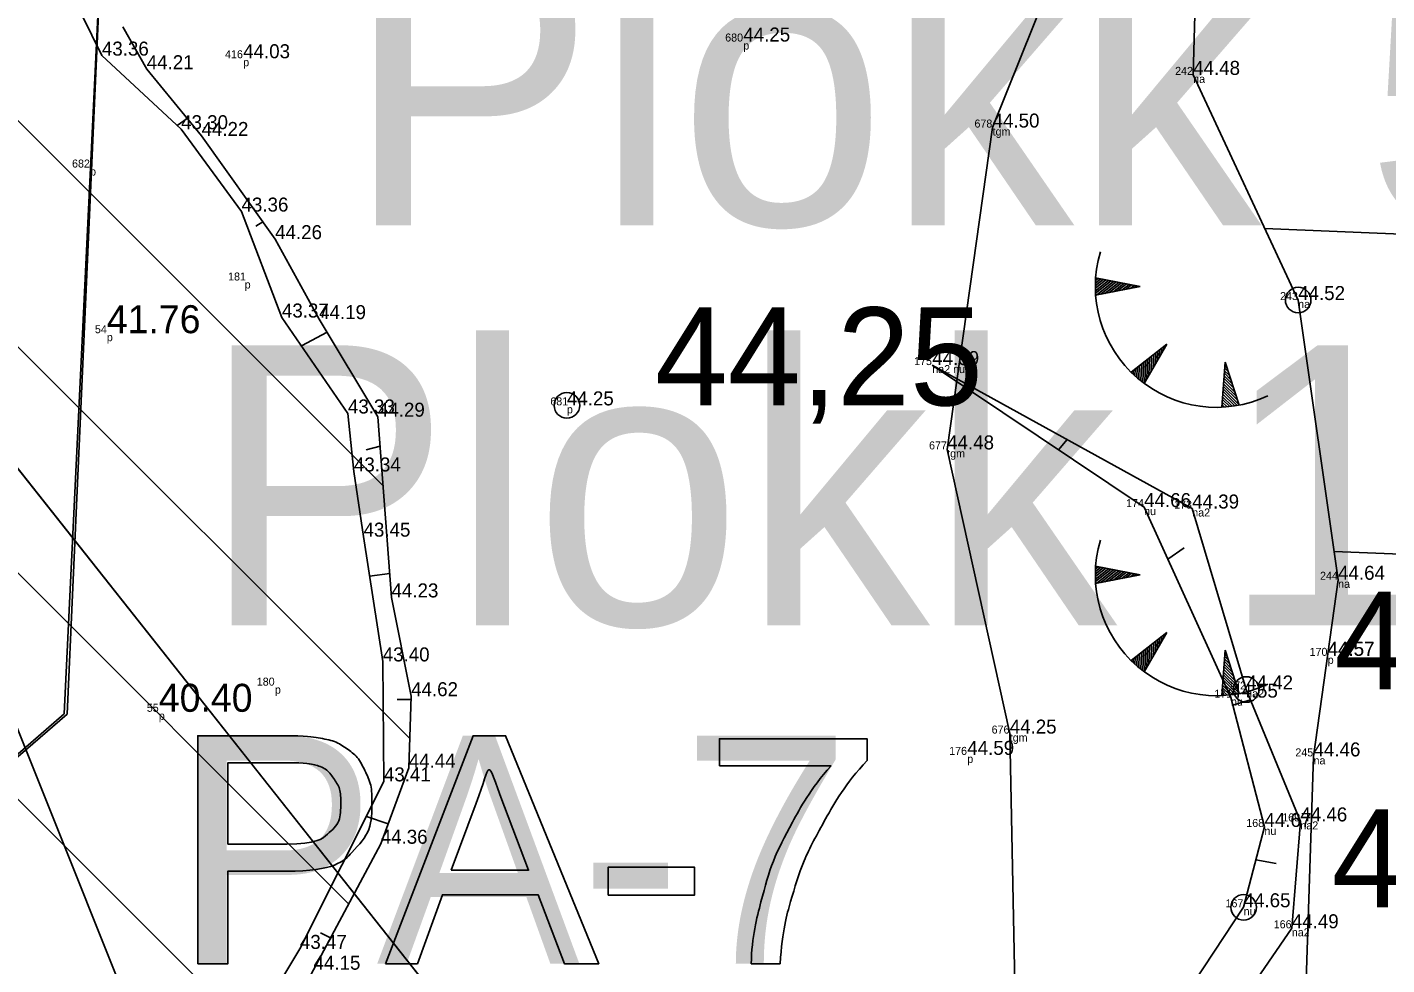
# Model space of a CAD drawing. Extents: x 700746 to 706058, y 6570320 to 6580460.
# Drawn here: x 703078.69 to 703112.68, y 6577290.45 to 6577313.9 of the extents above; entities that cross this region are included whole.
import ezdxf

# ---------------------------------------------------------------- set-up
doc = ezdxf.new("R2010")
doc.units = 0
for name, color, linetype in [('GEOLPUNKT', 7, 'Continuous'), ('Kaevandatud ala', 7, 'Continuous'), ('kataster', 7, 'Continuous'), ('KORGUS-EH2000', 7, 'Continuous'), ('Lõige', 7, 'Continuous'), ('MOOTKOOD', 7, 'Continuous'), ('MOOTKORG-EH2000', 7, 'Continuous'), ('MOOTNR', 7, 'Continuous'), ('Plokid', 7, 'Continuous'), ('RELJEEF', 7, 'Continuous'), ('vahekiht', 7, 'Continuous'), ('VEEKOGU', 7, 'Continuous'), ('VWX2_MV_PLOKK', 7, 'Continuous')]:
    doc.layers.add(name, color=color, linetype=linetype)

msp = doc.modelspace()

# ---------------------------------------------------------------- linework, layer by layer
at = {"layer": 'GEOLPUNKT'}
for points in [[(703082.955, 6577290.48), (703082.955, 6577296.18), (703085.106, 6577296.18)], [(703087.646, 6577290.48), (703089.837, 6577296.18), (703090.653, 6577296.18), (703092.981, 6577290.48), (703092.122, 6577290.48), (703091.462, 6577292.204), (703089.071, 6577292.204), (703088.446, 6577290.48), (703087.646, 6577290.48)], [(703095.997, 6577295.432), (703095.997, 6577296.106), (703099.686, 6577296.106), (703099.686, 6577295.561)], [(703085.169, 6577295.506), (703083.711, 6577295.506), (703083.711, 6577293.469)], [(703098.786, 6577295.432), (703095.997, 6577295.432)], [(703089.919, 6577294.491), (703089.289, 6577292.817)], [(703089.289, 6577292.817), (703091.225, 6577292.817), (703090.627, 6577294.4)], [(703083.711, 6577293.469), (703085.185, 6577293.469)], [(703085.173, 6577292.795), (703083.711, 6577292.795), (703083.711, 6577290.48), (703082.955, 6577290.48)], [(703093.217, 6577292.191), (703093.217, 6577292.895), (703095.371, 6577292.895), (703095.371, 6577292.191), (703093.217, 6577292.191)], [(703097.513, 6577290.48), (703096.792, 6577290.48)]]:
    msp.add_lwpolyline(points, dxfattribs=at)
for points in [[(703085.106, 6577296.18), (703085.674, 6577296.18), (703085.974, 6577296.125), (703086.394, 6577296.055), (703086.678, 6577295.859), (703086.962, 6577295.662), (703087.135, 6577295.308), (703087.308, 6577294.954), (703087.308, 6577294.53), (703087.308, 6577293.803), (703086.845, 6577293.299), (703086.382, 6577292.795), (703085.173, 6577292.795)], [(703085.185, 6577293.469), (703085.916, 6577293.469), (703086.223, 6577293.741), (703086.53, 6577294.013), (703086.53, 6577294.507), (703086.53, 6577294.865), (703086.35, 6577295.119), (703086.169, 6577295.374), (703085.873, 6577295.456), (703085.683, 6577295.506), (703085.169, 6577295.506)], [(703096.792, 6577290.48), (703096.804, 6577291.152), (703097.056, 6577292.105), (703097.309, 6577293.057), (703097.781, 6577293.942), (703098.254, 6577294.826), (703098.786, 6577295.432)], [(703099.686, 6577295.561), (703099.142, 6577294.982), (703098.607, 6577294.021), (703098.073, 6577293.061), (703097.781, 6577292.046), (703097.572, 6577291.331), (703097.513, 6577290.48)], [(703090.627, 6577294.4), (703090.359, 6577295.121), (703090.225, 6577295.58), (703090.113, 6577295.033), (703089.919, 6577294.491)]]:
    msp.add_open_spline(points, degree=3, dxfattribs=at)
at = {"layer": 'Kaevandatud ala'}
for p, q in [((703024.691, 6577348.358), (703084.749, 6577288.3)), ((703030.536, 6577348.169), (703086.728, 6577291.977)), ((703037.652, 6577346.71), (703088.254, 6577296.108)), ((703043.647, 6577346.372), (703087.59, 6577302.429))]:
    msp.add_line(p, q, dxfattribs=at)
msp.add_lwpolyline([(703090.61, 6577259.52), (703089.88, 6577263.29), (703089.07, 6577268.44), (703089.45, 6577270.06), (703089.99, 6577271.64), (703093.32, 6577276.54), (703093.46, 6577278.42), (703093.1, 6577280.2), (703091.99, 6577281.75), (703090.08, 6577283.49), (703086.37, 6577285.67), (703084.57, 6577287.97), (703085.85, 6577290.33), (703087.53, 6577293.48), (703088.23, 6577295.38), (703088.29, 6577297.17), (703087.8, 6577299.64), (703087.46, 6577304.16), (703085.99, 6577306.6), (703084.89, 6577308.6), (703083.05, 6577311.18), (703081.68, 6577312.85), (703081.08, 6577313.91)], dxfattribs=at)
at = {"layer": 'kataster'}
msp.add_lwpolyline([(702859.8, 6577465.72), (703125.43, 6577441.71), (703167.04, 6577172.32), (703141.54, 6577201.64), (703129.16, 6577218.59), (703119.31, 6577233.95), (703096.08, 6577280.59), (703057.1, 6577329.85), (703041.25, 6577339.7), (703019.19, 6577342.06), (703005.04, 6577344.66), (702961.68, 6577364.05), (702944.77, 6577367.92), (702900.72, 6577367.74), (702878.06, 6577370.59), (702863.2, 6577375.41), (702862.38, 6577440.12)], close=True, dxfattribs=at)
msp.add_lwpolyline([(702754.28, 6577347.92), (702820.1, 6577376.69), (702831.19, 6577380.43), (702839.86, 6577381.59), (702851.4, 6577379.23), (702863.2, 6577375.41), (702878.06, 6577370.59), (702900.72, 6577367.74), (702944.77, 6577367.92), (702961.68, 6577364.05), (703005.04, 6577344.66), (703019.19, 6577342.06), (703041.25, 6577339.7), (703057.1, 6577329.85), (703096.08, 6577280.59), (703119.31, 6577233.95), (703129.16, 6577218.59), (703141.54, 6577201.64), (703167.04, 6577172.32), (703168.73, 6577170.37), (703277.36, 6577072.83), (703231.53, 6577106.55), (703089.87, 6577211.79), (702713.81, 6577334.91)], dxfattribs=at)
at = {"layer": 'KORGUS-EH2000'}
for centre in [(703110.465, 6577307.077), (703092.184, 6577304.443), (703109.165, 6577297.338), (703109.101, 6577291.891)]:
    msp.add_circle(centre, 0.32, dxfattribs=at)
at = {"layer": 'Lõige'}
msp.add_lwpolyline([(703070.672, 6577165.983), (703074.081, 6577220.567), (703082.822, 6577285.406), (703068.681, 6577320.797), (703082.772, 6577387.952), (703057.768, 6577440.12), (703054.894, 6577468.198)], dxfattribs=at)
at = {"layer": 'Plokid'}
msp.add_lwpolyline([(703032.69, 6577331.974), (703080.686, 6577318.9), (703079.693, 6577296.722), (703062.646, 6577281.992), (703040.138, 6577289.109), (703025.904, 6577326.844)], close=True, dxfattribs=at)
at = {"layer": 'RELJEEF'}
for p, q in [((703082.692, 6577311.616), (703082.442, 6577311.441)), ((703084.407, 6577308.921), (703084.58, 6577309.034)), ((703128.005, 6577308.105), (703109.63, 6577308.869)), ((703105.394, 6577307.499), (703105.528, 6577307.606)), ((703105.397, 6577307.565), (703105.463, 6577307.619)), ((703106.514, 6577307.416), (703105.401, 6577307.631)), ((703105.393, 6577307.435), (703105.592, 6577307.594)), ((703105.394, 6577307.371), (703105.657, 6577307.581)), ((703105.395, 6577307.308), (703105.721, 6577307.569)), ((703105.398, 6577307.246), (703105.786, 6577307.556)), ((703106.514, 6577307.416), (703105.402, 6577307.197)), ((703105.422, 6577307.201), (703105.85, 6577307.544)), ((703105.528, 6577307.222), (703105.915, 6577307.531)), ((703105.634, 6577307.243), (703105.979, 6577307.519)), ((703105.74, 6577307.264), (703106.044, 6577307.507)), ((703105.846, 6577307.285), (703106.108, 6577307.494)), ((703105.952, 6577307.305), (703106.172, 6577307.482)), ((703106.058, 6577307.326), (703106.237, 6577307.469)), ((703106.164, 6577307.347), (703106.301, 6577307.457)), ((703106.27, 6577307.368), (703106.366, 6577307.444)), ((703106.376, 6577307.389), (703106.43, 6577307.432)), ((703086.188, 6577306.271), (703085.545, 6577305.934)), ((703107.178, 6577305.975), (703106.289, 6577305.271)), ((703107.178, 6577305.975), (703106.618, 6577304.99)), ((703107.109, 6577305.854), (703107.111, 6577305.922)), ((703106.682, 6577305.102), (703106.699, 6577305.596)), ((703106.735, 6577305.196), (703106.751, 6577305.637)), ((703106.789, 6577305.29), (703106.802, 6577305.678)), ((703106.842, 6577305.384), (703106.854, 6577305.719)), ((703106.895, 6577305.478), (703106.905, 6577305.759)), ((703106.949, 6577305.572), (703106.957, 6577305.8)), ((703107.002, 6577305.666), (703107.008, 6577305.841)), ((703107.055, 6577305.76), (703107.059, 6577305.882)), ((703101.318, 6577305.451), (703101.318, 6577305.451)), ((703106.336, 6577305.226), (703106.339, 6577305.311)), ((703106.384, 6577305.181), (703106.39, 6577305.352)), ((703106.433, 6577305.138), (703106.442, 6577305.393)), ((703106.482, 6577305.097), (703106.493, 6577305.433)), ((703106.53, 6577305.057), (703106.545, 6577305.474)), ((703106.579, 6577305.019), (703106.596, 6577305.515)), ((703106.629, 6577305.008), (703106.648, 6577305.556)), ((703108.642, 6577305.527), (703108.557, 6577304.397)), ((703108.784, 6577305.085), (703108.621, 6577305.246)), ((703108.751, 6577305.188), (703108.626, 6577305.311)), ((703108.718, 6577305.291), (703108.631, 6577305.377)), ((703108.685, 6577305.394), (703108.636, 6577305.442)), ((703108.642, 6577305.527), (703108.988, 6577304.448)), ((703108.948, 6577304.571), (703108.597, 6577304.919)), ((703108.915, 6577304.674), (703108.601, 6577304.984)), ((703108.883, 6577304.777), (703108.606, 6577305.05)), ((703108.85, 6577304.879), (703108.611, 6577305.115)), ((703108.817, 6577304.982), (703108.616, 6577305.181)), ((703108.753, 6577304.412), (703108.572, 6577304.591)), ((703108.816, 6577304.42), (703108.577, 6577304.657)), ((703108.878, 6577304.429), (703108.582, 6577304.722)), ((703108.939, 6577304.439), (703108.587, 6577304.788)), ((703108.981, 6577304.468), (703108.592, 6577304.853)), ((703108.623, 6577304.4), (703108.562, 6577304.46)), ((703108.689, 6577304.406), (703108.567, 6577304.526)), ((703104.477, 6577303.332), (703104.689, 6577303.59)), ((703087.164, 6577303.335), (703087.515, 6577303.426)), ((703107.615, 6577300.882), (703107.206, 6577300.6)), ((703127.533, 6577300.117), (703111.362, 6577300.79)), ((703087.755, 6577300.235), (703087.252, 6577300.174)), ((703105.393, 6577300.224), (703105.592, 6577300.383)), ((703105.394, 6577300.289), (703105.528, 6577300.396)), ((703105.394, 6577300.16), (703105.657, 6577300.371)), ((703105.395, 6577300.098), (703105.721, 6577300.358)), ((703105.397, 6577300.355), (703105.463, 6577300.408)), ((703105.398, 6577300.036), (703105.786, 6577300.346)), ((703106.514, 6577300.205), (703105.401, 6577300.42)), ((703106.514, 6577300.205), (703105.402, 6577299.987)), ((703105.422, 6577299.991), (703105.85, 6577300.333)), ((703105.528, 6577300.012), (703105.915, 6577300.321)), ((703105.634, 6577300.033), (703105.979, 6577300.309)), ((703105.74, 6577300.053), (703106.044, 6577300.296)), ((703105.846, 6577300.074), (703106.108, 6577300.284)), ((703105.952, 6577300.095), (703106.172, 6577300.271)), ((703106.058, 6577300.116), (703106.237, 6577300.259)), ((703106.164, 6577300.137), (703106.301, 6577300.246)), ((703106.27, 6577300.157), (703106.366, 6577300.234)), ((703106.376, 6577300.178), (703106.43, 6577300.221)), ((703107.178, 6577298.765), (703106.289, 6577298.061)), ((703107.178, 6577298.765), (703106.618, 6577297.779)), ((703106.789, 6577298.079), (703106.802, 6577298.467)), ((703106.842, 6577298.173), (703106.854, 6577298.508)), ((703106.895, 6577298.267), (703106.905, 6577298.549)), ((703106.949, 6577298.361), (703106.957, 6577298.59)), ((703107.002, 6577298.455), (703107.008, 6577298.63)), ((703107.055, 6577298.549), (703107.059, 6577298.671)), ((703107.109, 6577298.643), (703107.111, 6577298.712)), ((703106.336, 6577298.015), (703106.339, 6577298.101)), ((703106.384, 6577297.971), (703106.39, 6577298.141)), ((703106.433, 6577297.928), (703106.442, 6577298.182)), ((703106.482, 6577297.886), (703106.493, 6577298.223)), ((703106.53, 6577297.847), (703106.545, 6577298.264)), ((703106.579, 6577297.809), (703106.596, 6577298.304)), ((703106.629, 6577297.797), (703106.648, 6577298.345)), ((703106.682, 6577297.891), (703106.699, 6577298.386)), ((703106.735, 6577297.985), (703106.751, 6577298.427)), ((703108.642, 6577298.317), (703108.557, 6577297.186)), ((703108.751, 6577297.978), (703108.626, 6577298.101)), ((703108.718, 6577298.081), (703108.631, 6577298.166)), ((703108.685, 6577298.183), (703108.636, 6577298.232)), ((703108.642, 6577298.317), (703108.988, 6577297.237)), ((703108.915, 6577297.463), (703108.601, 6577297.774)), ((703108.883, 6577297.566), (703108.606, 6577297.839)), ((703108.85, 6577297.669), (703108.611, 6577297.905)), ((703108.817, 6577297.772), (703108.616, 6577297.97)), ((703108.784, 6577297.875), (703108.621, 6577298.036)), ((703108.816, 6577297.21), (703108.577, 6577297.446)), ((703108.878, 6577297.218), (703108.582, 6577297.512)), ((703108.939, 6577297.228), (703108.587, 6577297.577)), ((703108.981, 6577297.257), (703108.592, 6577297.643)), ((703108.948, 6577297.36), (703108.597, 6577297.708)), ((703087.938, 6577297.088), (703088.287, 6577297.085)), ((703108.623, 6577297.19), (703108.562, 6577297.25)), ((703108.689, 6577297.195), (703108.567, 6577297.315)), ((703108.753, 6577297.202), (703108.572, 6577297.381)), ((703108.833, 6577296.949), (703109.272, 6577297.077)), ((703087.714, 6577293.978), (703087.17, 6577294.161)), ((703109.918, 6577292.99), (703109.408, 6577293.076)), ((703086.026, 6577291.255), (703086.274, 6577291.125))]:
    msp.add_line(p, q, dxfattribs=at)
for points in [[(703092.445, 6577387.24), (703093.477, 6577385.448), (703095.779, 6577380.536), (703098.739, 6577372.442), (703099.733, 6577362.891), (703101.23, 6577353.539), (703104.296, 6577342.671), (703105.36, 6577335.869), (703104.586, 6577334.432), (703105.253, 6577327.903), (703106.289, 6577321.107), (703107.882, 6577314.199), (703107.84, 6577312.708), (703110.465, 6577307.077), (703111.463, 6577300.081), (703110.849, 6577295.664), (703110.665, 6577290.063), (703111.234, 6577285.751), (703109.879, 6577282.204), (703107.79, 6577279.022), (703106.439, 6577278.904), (703105.373, 6577277.819)], [(703101.46, 6577273.18), (703100.665, 6577274.009), (703103.459, 6577286.194), (703103.254, 6577296.235), (703101.69, 6577303.342), (703102.826, 6577311.391), (703106.254, 6577319.945)], [(703081.08, 6577313.91), (703081.68, 6577312.85), (703083.05, 6577311.18), (703084.89, 6577308.6), (703085.99, 6577306.6), (703087.46, 6577304.16), (703087.8, 6577299.64), (703088.29, 6577297.17)], [(703081.08, 6577313.91), (703081.68, 6577312.85), (703083.05, 6577311.18), (703084.89, 6577308.6), (703085.99, 6577306.6), (703087.46, 6577304.16), (703087.8, 6577299.64), (703088.29, 6577297.17), (703088.23, 6577295.38), (703087.53, 6577293.48), (703085.85, 6577290.33), (703084.57, 6577287.97), (703086.37, 6577285.67), (703090.08, 6577283.49), (703091.99, 6577281.75), (703093.1, 6577280.2), (703093.46, 6577278.42), (703093.32, 6577276.54), (703089.99, 6577271.64), (703089.45, 6577270.06)], [(703104.584, 6577276.194), (703105.373, 6577277.819), (703105.975, 6577280.193), (703105.355, 6577283.344), (703104.799, 6577286.798), (703105.383, 6577287.488), (703107.033, 6577287.364), (703107.971, 6577287.966), (703110.306, 6577291.366), (703110.52, 6577294.039), (703109.165, 6577297.338), (703107.816, 6577301.864), (703101.318, 6577305.451)], [(703104.584, 6577276.194), (703104.608, 6577281.354), (703103.53, 6577285.166), (703104.308, 6577288.222), (703105.289, 6577288.317), (703107.113, 6577288.884), (703109.101, 6577291.891), (703109.621, 6577293.9), (703108.785, 6577297.134), (703106.614, 6577301.899), (703101.318, 6577305.451)], [(703088.29, 6577297.17), (703088.23, 6577295.38), (703087.53, 6577293.48), (703085.85, 6577290.33), (703084.57, 6577287.97), (703086.37, 6577285.67), (703090.08, 6577283.49), (703091.99, 6577281.75), (703093.1, 6577280.2), (703093.46, 6577278.42), (703093.32, 6577276.54), (703089.99, 6577271.64), (703089.45, 6577270.06), (703089.07, 6577268.44), (703089.88, 6577263.29), (703090.61, 6577259.52), (703092.61, 6577254.33)]]:
    msp.add_lwpolyline(points, dxfattribs=at)
for centre in [(703108.421, 6577307.421), (703108.421, 6577300.21)]:
    msp.add_arc(centre, 3.027, 163.4234, 295.1745, dxfattribs=at)
at = {"layer": 'vahekiht'}
msp.add_open_spline([(702979.832, 6577405.847), (702968.107, 6577383.619), (702956.937, 6577340.299), (703007.686, 6577297.989), (703005.438, 6577248.778), (703018.696, 6577224.523), (703025.875, 6577210.26), (703039.06, 6577207.602), (703055.215, 6577200.514), (703065.918, 6577180.529), (703097.43, 6577186.962), (703125.436, 6577225.369), (703148.077, 6577281.443), (703138.931, 6577341.457), (703139.445, 6577382.673), (703130.544, 6577416.204), (703100.319, 6577426.617), (703061.125, 6577412.698), (703017.391, 6577461.228), (702989.678, 6577424.511), (702979.832, 6577405.847)], degree=3, dxfattribs=at)
msp.add_open_spline([(702979.832, 6577405.847), (702968.107, 6577383.619), (702956.937, 6577340.299), (703007.686, 6577297.989), (703005.438, 6577248.778), (703018.696, 6577224.523), (703025.875, 6577210.26), (703039.06, 6577207.602), (703055.215, 6577200.514), (703065.918, 6577180.529), (703097.43, 6577186.962), (703125.436, 6577225.369), (703148.077, 6577281.443), (703138.931, 6577341.457), (703139.445, 6577382.673), (703130.544, 6577416.204), (703100.319, 6577426.617), (703061.125, 6577412.698), (703017.391, 6577461.228), (702989.678, 6577424.511), (702979.832, 6577405.847)], degree=3, dxfattribs=at)
at = {"layer": 'VEEKOGU'}
msp.add_lwpolyline([(703088.54, 6577271.12), (703090.57, 6577273.13), (703092.16, 6577275.39), (703092.79, 6577277.08), (703092.81, 6577278.86), (703092.01, 6577280.79), (703089.84, 6577283), (703085.96, 6577285.61), (703083.86, 6577288.1), (703085.51, 6577290.85), (703087.61, 6577295.04), (703087.58, 6577298.04), (703087.1, 6577301.16), (703086.86, 6577302.79), (703086.71, 6577304.24), (703085.06, 6577306.64), (703084.05, 6577309.29), (703082.54, 6577311.35), (703080.56, 6577313.19), (703078.78, 6577316.81)], dxfattribs=at)
msp.add_lwpolyline([(703088.54, 6577271.12), (703090.57, 6577273.13), (703092.16, 6577275.39), (703092.79, 6577277.08), (703092.81, 6577278.86), (703092.01, 6577280.79), (703089.84, 6577283), (703085.96, 6577285.61), (703083.86, 6577288.1), (703085.51, 6577290.85), (703087.61, 6577295.04), (703087.58, 6577298.04), (703087.1, 6577301.16), (703086.86, 6577302.79), (703086.71, 6577304.24), (703085.06, 6577306.64), (703084.05, 6577309.29), (703082.54, 6577311.35), (703080.56, 6577313.19), (703078.78, 6577316.81)], dxfattribs=at)
at = {"layer": 'VWX2_MV_PLOKK'}
for points in [[(703032.75, 6577331.96), (703025.92, 6577326.78), (703040.19, 6577289.05), (703062.61, 6577281.94), (703079.62, 6577296.73), (703080.68, 6577318.86)], [(703032.75, 6577331.96), (703080.68, 6577318.86), (703079.62, 6577296.73), (703062.61, 6577281.94), (703040.19, 6577289.05), (703025.92, 6577326.78)]]:
    msp.add_lwpolyline(points, close=True, dxfattribs=at)

# ---------------------------------------------------------------- texts
at = {"layer": 'GEOLPUNKT'}
msp.add_text('PA-7', height=5.7, dxfattribs=at).set_placement((703082.342, 6577290.48))
at = {"layer": 'KORGUS-EH2000'}
for s, p in [('44,25', (703094.384, 6577304.443)), ('44,42', (703111.365, 6577297.338)), ('44,65', (703111.301, 6577291.891))]:
    msp.add_text(s, height=2.45, dxfattribs=at).set_placement(p)
at = {"layer": 'MOOTKOOD'}
for s, p in [('p', (703096.594, 6577313.342)), ('p', (703084.091, 6577312.924)), ('na', (703107.84, 6577312.508)), ('tgm', (703102.826, 6577311.191)), ('p', (703080.264, 6577310.191)), ('p', (703084.129, 6577307.366)), ('na', (703110.465, 6577306.877)), ('p', (703080.682, 6577306.048)), ('na2 nu', (703101.318, 6577305.251)), ('p', (703092.184, 6577304.243)), ('tgm', (703101.69, 6577303.142)), ('nu', (703106.614, 6577301.699)), ('na2', (703107.816, 6577301.664)), ('na', (703111.463, 6577299.881)), ('p', (703111.203, 6577297.979)), ('p', (703084.884, 6577297.234)), ('nu', (703108.785, 6577296.934)), ('na2', (703109.165, 6577297.138)), ('p', (703081.982, 6577296.58)), ('tgm', (703103.254, 6577296.035)), ('p', (703102.193, 6577295.502)), ('na', (703110.849, 6577295.464)), ('na2', (703110.52, 6577293.839)), ('nu', (703109.621, 6577293.7)), ('nu', (703109.101, 6577291.691)), ('na2', (703110.306, 6577291.166))]:
    msp.add_text(s, height=0.2, dxfattribs=at).set_placement(p)
at = {"layer": 'MOOTKORG-EH2000'}
for s, height, p in [('44.25', 0.35, (703096.594, 6577313.542)), ('43.36', 0.35, (703080.56, 6577313.19)), ('44.03', 0.35, (703084.091, 6577313.124)), ('44.21', 0.35, (703081.68, 6577312.85)), ('44.48', 0.35, (703107.84, 6577312.708)), ('43.30', 0.35, (703082.54, 6577311.35)), ('44.50', 0.35, (703102.826, 6577311.391)), ('44.22', 0.35, (703083.05, 6577311.18)), ('43.36', 0.35, (703084.05, 6577309.29)), ('44.26', 0.35, (703084.89, 6577308.6)), ('44.52', 0.35, (703110.465, 6577307.077)), ('41.76', 0.7, (703080.682, 6577306.248)), ('43.37', 0.35, (703085.06, 6577306.64)), ('44.19', 0.35, (703085.99, 6577306.6)), ('44.39', 0.35, (703101.318, 6577305.451)), ('43.33', 0.35, (703086.71, 6577304.24)), ('44.25', 0.35, (703092.184, 6577304.443)), ('44.29', 0.35, (703087.46, 6577304.16)), ('44.48', 0.35, (703101.69, 6577303.342)), ('43.34', 0.35, (703086.86, 6577302.79)), ('44.66', 0.35, (703106.614, 6577301.899)), ('44.39', 0.35, (703107.816, 6577301.864)), ('43.45', 0.35, (703087.1, 6577301.16)), ('44.64', 0.35, (703111.463, 6577300.081)), ('44.23', 0.35, (703087.8, 6577299.64)), ('44.57', 0.35, (703111.199, 6577298.18)), ('44.57', 0.35, (703111.203, 6577298.179)), ('43.40', 0.35, (703087.58, 6577298.04)), ('40.40', 0.7, (703081.982, 6577296.78)), ('44.62', 0.35, (703088.29, 6577297.17)), ('44.55', 0.35, (703108.785, 6577297.134)), ('44.42', 0.35, (703109.165, 6577297.338)), ('44.25', 0.35, (703103.254, 6577296.235)), ('44.59', 0.35, (703102.193, 6577295.702)), ('44.44', 0.35, (703088.23, 6577295.38)), ('44.46', 0.35, (703110.849, 6577295.664)), ('43.41', 0.35, (703087.61, 6577295.04)), ('44.46', 0.35, (703110.52, 6577294.039)), ('44.67', 0.35, (703109.621, 6577293.9)), ('44.36', 0.35, (703087.53, 6577293.48)), ('44.65', 0.35, (703109.101, 6577291.891)), ('44.49', 0.35, (703110.306, 6577291.366)), ('43.47', 0.35, (703085.51, 6577290.85)), ('44.15', 0.35, (703085.85, 6577290.33))]:
    msp.add_text(s, height=height, dxfattribs=at).set_placement(p)
at = {"layer": 'MOOTNR'}
for s, p in [('680', (703096.141, 6577313.542)), ('416', (703083.638, 6577313.124)), ('242', (703107.389, 6577312.708)), ('678', (703102.372, 6577311.391)), ('682', (703079.813, 6577310.391)), ('181', (703083.714, 6577307.566)), ('243', (703110.012, 6577307.077)), ('54', (703080.385, 6577306.248)), ('175', (703100.863, 6577305.451)), ('681', (703091.769, 6577304.443)), ('677', (703101.237, 6577303.342)), ('174', (703106.162, 6577301.899)), ('173', (703107.363, 6577301.864)), ('244', (703111.011, 6577300.081)), ('170', (703110.75, 6577298.179)), ('180', (703084.431, 6577297.434)), ('172', (703108.714, 6577297.338)), ('171', (703108.37, 6577297.134)), ('55', (703081.682, 6577296.78)), ('676', (703102.801, 6577296.235)), ('176', (703101.74, 6577295.702)), ('245', (703110.394, 6577295.664)), ('168', (703109.167, 6577293.9)), ('169', (703110.066, 6577294.039)), ('167', (703108.648, 6577291.891)), ('166', (703109.853, 6577291.366))]:
    msp.add_text(s, height=0.2, dxfattribs=at).set_placement(p)
at = {"layer": 'Plokid'}
for s, p in [('Plokk 5 aT', (703086.646, 6577308.946)), ('Plokk 10 pR', (703083.037, 6577298.946))]:
    msp.add_text(s, height=7, dxfattribs=at).set_placement(p)

doc.saveas('drawing.dxf')
